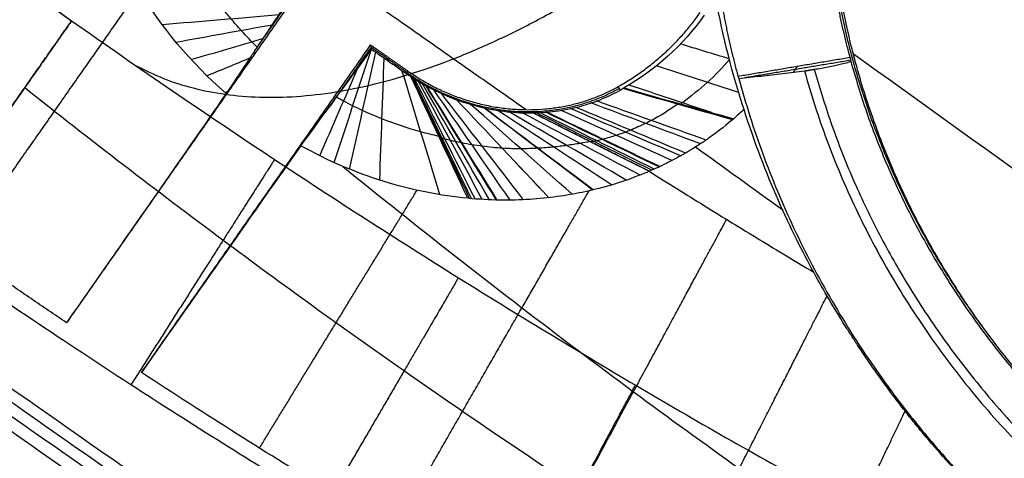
# Model space of a CAD drawing. Header units: millimetres. Extents: x -1267 to 1231, y -1283 to 1250.
# Tile 554 of 656: x -396.11 to -387.96, y -221.33 to -217.71. Entities that reach past the tile are written whole.
import ezdxf

# ---------------------------------------------------------------- set-up
doc = ezdxf.new("R2010")
doc.units = ezdxf.units.MM
doc.layers.add('Default', color=7, linetype='Continuous', true_color=0x000000)

msp = doc.modelspace()

# ---------------------------------------------------------------- linework, layer by layer
at = {"layer": 'Default'}
for points, knots in [([(-401.1255, 407.7332, -638.8215), (-384.7054, 396.2357, -638.8215), (-368.7639, 384.2229, -638.1426), (-337.8463, 359.1556, -635.4387), (-322.8701, 346.1011, -633.4135), (-308.1619, 332.2967, -630.6912), (-307.9397, 332.0879, -630.6499), (-307.4917, 331.6664, -630.5662), (-306.8201, 331.0339, -630.4403), (-305.2562, 329.556, -630.1433), (-302.1408, 326.5916, -629.5367), (-299.4921, 324.036, -628.995), (-294.2234, 318.9054, -627.8827), (-290.7494, 315.4588, -627.1029), (-280.4435, 305.0394, -624.6493), (-273.7276, 297.987, -622.8617), (-254.0515, 276.5013, -617.0554), (-241.5623, 261.7398, -612.5922), (-229.6333, 246.387, -607.5421), (-229.5441, 246.2721, -607.5043), (-229.3625, 246.0382, -607.4273), (-229.0904, 245.6872, -607.3116), (-228.4562, 244.8676, -607.0411), (-227.1914, 243.2266, -606.4973), (-224.6761, 239.9364, -605.3993), (-222.5447, 237.1022, -604.4403), (-218.3148, 231.415, -602.4987), (-215.5388, 227.5983, -601.1729), (-207.3436, 216.0708, -597.104), (-202.0573, 208.2826, -594.2691), (-196.912, 200.3244, -591.2969), (-196.8684, 200.2569, -591.2717), (-196.7849, 200.1278, -591.2234), (-196.6598, 199.9341, -591.151), (-196.3682, 199.4819, -590.982), (-195.7863, 198.5775, -590.6434), (-194.6273, 196.7675, -589.9641), (-192.3292, 193.1433, -588.5975), (-190.3934, 190.0297, -587.4125), (-186.5676, 183.7923, -585.0246), (-184.0778, 179.6209, -583.409), (-176.7922, 167.0647, -578.4943), (-172.1802, 158.6383, -575.1273), (-167.783, 150.0843, -571.653), (-167.7463, 150.0128, -571.624), (-167.6755, 149.8751, -571.568), (-167.5694, 149.6684, -571.4841), (-167.3221, 149.1858, -571.2879), (-166.8285, 148.2197, -570.895), (-165.8453, 146.2834, -570.1062), (-163.8946, 142.3944, -568.5177), (-162.2499, 139.0328, -567.1375), (-158.9973, 132.2717, -564.3531), (-156.348, 126.5742, -561.9926), (-153.5194, 120.2179, -559.3448), (-152.755, 118.477, -558.6185), (-152.2469, 117.3148, -558.1334), (-151.9976, 116.7418, -557.8942), (-150.7523, 113.8671, -556.6932), (-149.7753, 111.5702, -555.7319), (-146.9027, 104.6881, -552.8467), (-144.1465, 97.8232, -549.9589), (-141.1353, 89.8431, -546.5885), (-139.8887, 86.4291, -545.1441), (-139.3754, 85.0075, -544.5423), (-139.2715, 84.7188, -544.4201), (-139.0753, 84.1725, -544.1887), (-138.7818, 83.3527, -543.8416), (-138.4903, 82.5319, -543.4939), (-136.7493, 77.6027, -541.4053), (-135.2596, 73.1912, -539.533), (-130.9658, 59.8647, -533.8746), (-128.3369, 50.8572, -530.047), (-125.9082, 41.5785, -526.1221), (-125.8724, 41.4415, -526.0641), (-125.7994, 41.1618, -525.9458), (-125.6902, 40.7422, -525.7684), (-125.4367, 39.7635, -525.3546), (-124.9352, 37.8067, -524.5275), (-123.9543, 33.8958, -522.8761), (-123.1514, 30.5483, -521.4652), (-121.5962, 23.8594, -518.6503), (-119.6574, 14.9574, -514.9149), (-117.7798, 4.9793, -510.7588), (-116.7484, -1.1044, -508.2389), (-116.4766, -2.7624, -507.5534), (-116.3423, -3.5913, -507.2109), (-116.2982, -3.8653, -507.0976), (-116.2085, -4.4253, -506.8664), (-115.807, -6.9462, -505.8257), (-115.4256, -9.4754, -504.7845), (-114.4561, -16.2404, -502.0077), (-113.8731, -20.7774, -500.1563), (-113.0943, -27.624, -497.3829), (-112.8506, -29.913, -496.4591), (-112.509, -33.357, -495.0748), (-112.3988, -34.5111, -494.6119), (-112.1884, -36.7992, -493.696), (-112.0874, -37.942, -493.2395), (-111.2163, -48.2156, -489.1449), (-110.7112, -57.265, -485.6019), (-110.4718, -66.2997, -482.1373), (-110.4701, -66.3644, -482.1125), (-110.4666, -66.4992, -482.0608), (-110.4614, -66.7014, -481.9834), (-110.4495, -67.1731, -481.8026), (-110.4271, -68.1165, -481.4416), (-110.3874, -70.0033, -480.7208), (-110.3286, -73.7769, -479.2847), (-110.3134, -77.0113, -478.0637), (-110.3302, -83.4802, -475.6354), (-110.4041, -87.7927, -474.0349), (-110.814, -100.7298, -469.2944), (-111.338, -109.354, -466.2153), (-112.1184, -118.0445, -463.2103), (-112.1239, -118.1062, -463.1889), (-112.1356, -118.2353, -463.1443), (-112.1531, -118.429, -463.0774), (-112.1942, -118.8808, -462.9214), (-112.2777, -119.7842, -462.6099), (-112.4493, -121.5901, -461.9892), (-112.8109, -125.1982, -460.7564), (-113.1525, -128.2844, -459.7148), (-113.8779, -134.4483, -457.6524), (-114.4176, -138.5461, -456.3051), (-116.2049, -150.8043, -452.35), (-117.6206, -158.9296, -449.8298), (-119.2837, -167.1312, -447.3961), (-119.3087, -167.254, -447.3596), (-119.3594, -167.5029, -447.2859), (-119.4356, -167.8763, -447.1753), (-119.6145, -168.7473, -446.9179), (-119.9767, -170.4886, -446.4056), (-120.7188, -173.968, -445.3906), (-121.3851, -176.9449, -444.5375), (-122.7578, -182.8913, -442.854), (-123.7265, -186.8457, -441.762), (-126.7922, -198.6779, -438.5801), (-129.0488, -206.5247, -436.584), (-136.4493, -229.9298, -430.9946), (-142.224, -245.3531, -427.7999), (-149.2259, -261.51, -425.0382), (-149.6432, -262.4646, -424.8772), (-150.4811, -264.3651, -424.5612), (-151.7467, -267.2113, -424.0944), (-154.7608, -273.8205, -423.0571), (-157.4485, -279.4298, -422.2571), (-162.9612, -290.5722, -420.777), (-166.8195, -297.8989, -419.9501), (-178.9323, -319.5571, -417.9583), (-187.7248, -333.5672, -417.2821), (-197.2019, -347.1018, -417.2821)], [-580.887092, -580.887092, -580.887092, -580.887092, -544.581648, -544.581648, -508.276205, -508.276205, -507.708933, -507.708933, -507.14166, -506.007115, -503.738025, -499.199844, -499.199844, -490.123484, -490.123484, -471.970762, -471.970762, -435.665319, -435.665319, -435.381682, -435.381682, -435.098046, -434.530774, -433.396229, -431.127138, -426.588958, -426.588958, -417.512597, -417.512597, -399.359876, -399.359876, -399.218057, -399.218057, -399.076239, -398.792603, -398.22533, -397.090785, -394.821695, -390.283515, -390.283515, -381.207154, -381.207154, -363.054432, -363.054432, -362.912614, -362.912614, -362.770796, -362.48716, -361.919887, -360.785342, -358.516252, -353.978071, -353.978071, -344.901711, -342.63262, -341.498075, -341.498075, -340.36353, -340.36353, -335.82535, -335.82535, -326.748989, -322.210809, -319.941718, -319.941718, -319.374446, -319.374446, -318.807173, -317.672628, -317.672628, -308.596267, -308.596267, -290.443546, -290.443546, -290.15991, -290.15991, -289.876273, -289.309001, -288.174456, -285.905365, -281.367185, -281.367185, -272.290824, -263.214463, -260.945373, -259.810828, -259.810828, -259.243556, -259.243556, -258.676283, -254.138103, -254.138103, -245.061742, -245.061742, -240.523561, -240.523561, -238.254471, -238.254471, -235.985381, -235.985381, -217.832659, -217.832659, -217.690841, -217.690841, -217.549023, -217.265387, -216.698114, -215.563569, -213.294479, -208.756299, -208.756299, -199.679938, -199.679938, -181.527216, -181.527216, -181.385398, -181.385398, -181.24358, -180.959944, -180.392671, -179.258126, -176.989036, -172.450855, -172.450855, -163.374495, -163.374495, -145.221773, -145.221773, -144.938137, -144.938137, -144.6545, -144.087228, -142.952683, -140.683593, -136.145412, -136.145412, -127.069051, -127.069051, -108.91633, -108.91633, -72.610886, -72.610886, -70.341796, -70.341796, -68.072706, -63.534526, -54.458165, -54.458165, -36.305443, -36.305443, 0, 0, 0, 0]), ([(-401.8896, 406.6419, -638.2676), (-368.1158, 382.9933, -638.2676), (-336.5022, 357.2552, -635.3739), (-307.1297, 329.4705, -629.7915), (-307.0698, 329.4138, -629.78), (-306.9526, 329.3028, -629.7577), (-306.7768, 329.1364, -629.7242), (-306.3669, 328.748, -629.6458), (-305.5481, 327.9706, -629.4881), (-303.9146, 326.4142, -629.1692), (-300.6634, 323.2938, -628.5179), (-294.2248, 317.0235, -627.1613), (-288.8156, 311.5986, -625.9071), (-278.1441, 300.682, -623.2804), (-271.2254, 293.3153, -621.3718), (-251.0601, 270.9504, -615.2014), (-238.4045, 255.688, -610.4956), (-226.4985, 240.0175, -605.2506), (-226.4492, 239.9526, -605.2288), (-226.3536, 239.8267, -605.1867), (-226.2103, 239.6379, -605.1234), (-225.8761, 239.1971, -604.9756), (-225.2091, 238.3153, -604.6794), (-223.8799, 236.5504, -604.0843), (-221.241, 233.0153, -602.8838), (-219.0125, 229.9762, -601.8374), (-214.6002, 223.886, -599.7217), (-211.7181, 219.8098, -598.2811), (-203.2504, 207.5335, -593.8734), (-197.8432, 199.2853, -590.8208), (-182.3353, 174.3487, -581.3595), (-172.945, 157.466, -574.6429), (-164.447, 140.198, -567.5822), (-164.3792, 140.0601, -567.5258), (-164.2457, 139.7883, -567.4146), (-164.0457, 139.3806, -567.2478), (-163.5802, 138.4289, -566.8582), (-162.6545, 136.5247, -566.0777), (-160.8242, 132.7125, -564.5114), (-159.2914, 129.4384, -563.1603), (-156.2741, 122.8817, -560.4474), (-154.3267, 118.4993, -558.6246), (-148.6782, 105.3182, -553.1205), (-145.1705, 96.4859, -549.4036), (-135.4238, 69.8565, -538.1605), (-129.9621, 51.9273, -530.5435), (-125.5, 33.6787, -522.8628), (-125.4666, 33.542, -522.8053), (-125.3988, 33.2638, -522.6882), (-125.2973, 32.8464, -522.5126), (-125.0619, 31.8729, -522.103), (-124.5966, 29.9261, -521.2843), (-123.6875, 26.0343, -519.6492), (-122.9456, 22.7014, -518.2518), (-121.5111, 16.0395, -515.4633), (-120.6207, 11.6033, -513.6126), (-118.1462, -1.6908, -508.0908), (-116.759, -10.5341, -504.4503), (-113.3742, -37.0128, -493.6911), (-112.154, -54.5968, -486.736), (-111.9365, -72.2718, -480.0361), (-111.9349, -72.4025, -479.9866), (-111.9319, -72.6702, -479.8852), (-111.9275, -73.0716, -479.7332), (-111.9184, -74.008, -479.3789), (-111.9052, -75.8794, -478.6724), (-111.8986, -79.6167, -477.2673), (-111.9268, -82.811, -476.0766), (-112.0278, -89.1875, -473.7138), (-112.1548, -93.4223, -472.1636), (-112.7131, -106.0799, -467.5913), (-113.3214, -114.4557, -464.6479), (-115.8395, -139.406, -456.1578), (-118.4419, -155.8038, -450.9523), (-121.9552, -172.1203, -446.2193), (-121.9815, -172.2419, -446.1841), (-122.0351, -172.49, -446.1122), (-122.1157, -172.862, -446.0045), (-122.3048, -173.7297, -445.7539), (-122.6873, -175.4636, -445.2553), (-123.469, -178.9256, -444.2687), (-124.1678, -181.8831, -443.441), (-125.6037, -187.7846, -441.8101), (-126.6118, -191.7014, -440.7554), (-129.7872, -203.3999, -437.6904), (-132.1056, -211.13, -435.7797), (-139.6527, -234.1218, -430.4576), (-145.4729, -249.1856, -427.4572), (-152.107, -264.1194, -425.0102), (-152.1566, -264.2311, -424.9919), (-152.2579, -264.4585, -424.9548), (-152.4098, -264.7994, -424.8992), (-152.7651, -265.5945, -424.7702), (-153.4791, -267.1823, -424.5153), (-154.9203, -270.349, -424.0174), (-156.1783, -273.048, -423.6113), (-158.7244, -278.4256, -422.8267), (-160.4619, -281.9836, -422.3404), (-165.7941, -292.5768, -420.9925), (-169.5083, -299.5313, -420.242), (-181.1238, -320.0755, -418.4391), (-189.4973, -333.3465, -417.8359), (-198.4949, -346.1964, -417.8359)], [-579.397459, -579.397459, -579.397459, -579.397459, -506.972776, -506.972776, -506.831322, -506.831322, -506.689867, -506.406958, -505.841141, -504.709505, -502.446234, -497.919691, -488.866606, -488.866606, -470.760435, -470.760435, -434.548094, -434.548094, -434.406639, -434.406639, -434.265185, -433.982276, -433.416458, -432.284823, -430.021551, -425.495009, -425.495009, -416.441923, -416.441923, -398.335753, -398.335753, -362.123412, -362.123412, -361.840503, -361.840503, -361.557594, -360.991776, -359.86014, -357.596869, -353.070326, -353.070326, -344.017241, -344.017241, -325.91107, -325.91107, -289.698729, -289.698729, -289.41582, -289.41582, -289.132911, -288.567094, -287.435458, -285.172187, -280.645644, -280.645644, -271.592559, -271.592559, -253.486388, -253.486388, -217.274047, -217.274047, -216.991138, -216.991138, -216.708229, -216.142411, -215.010776, -212.747504, -208.220962, -208.220962, -199.167876, -199.167876, -181.061706, -181.061706, -144.849365, -144.849365, -144.566456, -144.566456, -144.283547, -143.717729, -142.586093, -140.322822, -135.796279, -135.796279, -126.743194, -126.743194, -108.637023, -108.637023, -72.424682, -72.424682, -72.141773, -72.141773, -71.858864, -71.293047, -70.161411, -67.89814, -63.371597, -63.371597, -54.318512, -54.318512, -36.212341, -36.212341, 0, 0, 0, 0]), ([(-197.2019, -347.1018, -417.2821), (-220.3956, -330.8613, -439.9752), (-291.2553, -281.2449, -502.4643), (-454.2709, -167.1001, -605.6749), (-598.9098, -65.8229, -638.8215), (-688.6931, -2.9559, -638.8215)], [2.41548, 2.41548, 2.41548, 2.41548, 70.396144, 198.636056, 404.995527, 404.995527, 404.995527, 404.995527]), ([(-198.4949, -346.1964, -417.8359), (-221.3791, -330.1727, -440.1585), (-291.8903, -280.8002, -502.2417), (-454.4212, -166.9949, -605.1442), (-598.9662, -65.7834, -638.2676), (-688.6931, -2.9559, -638.2676)], [2.408267, 2.408267, 2.408267, 2.408267, 69.367076, 197.537893, 403.786179, 403.786179, 403.786179, 403.786179]), ([(-387.5835, -220.9228, -406.7348), (-387.7687, -220.7249, -406.4549), (-387.9827, -220.4744, -406.0836), (-388.2069, -220.1553, -405.6138), (-388.2082, -220.1534, -405.611), (-388.213, -220.1465, -405.6008), (-388.2204, -220.136, -405.5854), (-388.2378, -220.1109, -405.5484), (-388.2744, -220.0575, -405.47), (-388.3084, -220.0067, -405.3955), (-388.3796, -219.8978, -405.2365), (-388.4314, -219.8158, -405.1174), (-388.4879, -219.721, -404.981), (-388.4909, -219.716, -404.9738), (-388.4955, -219.7081, -404.9626), (-388.5024, -219.6965, -404.9458), (-388.5181, -219.6697, -404.9074), (-388.5481, -219.618, -404.8336), (-388.5713, -219.577, -404.7753), (-388.6145, -219.4994, -404.6654), (-388.6391, -219.4536, -404.601), (-388.7018, -219.3347, -404.4344), (-388.7287, -219.2802, -404.3589), (-388.7433, -219.2507, -404.3183), (-388.7445, -219.2482, -404.3148), (-388.746, -219.2451, -404.3107), (-388.7482, -219.2406, -404.3045), (-388.7534, -219.2301, -404.29), (-388.7636, -219.2092, -404.2612), (-388.7837, -219.1674, -404.2041), (-388.8227, -219.0848, -404.0916), (-388.8539, -219.0153, -403.9982), (-388.9137, -218.8785, -403.8156), (-388.9499, -218.7899, -403.6993), (-389.0491, -218.533, -403.3668), (-389.1026, -218.3734, -403.1671), (-389.1479, -218.2221, -402.9836), (-389.15, -218.215, -402.975), (-389.1535, -218.2034, -402.9609), (-389.1586, -218.1859, -402.9398), (-389.1705, -218.1451, -402.8907), (-389.1933, -218.0639, -402.7937), (-389.2358, -217.9023, -402.6039), (-389.2669, -217.7655, -402.4485), (-389.3223, -217.4948, -402.1473), (-389.3503, -217.3179, -401.9594), (-389.3703, -217.1453, -401.7843)], [-4.050874, -4.050874, -4.050874, -4.050874, -3.038156, -3.038156, -3.022332, -3.022332, -3.006508, -2.974861, -2.911566, -2.784976, -2.784976, -2.531796, -2.531796, -2.523885, -2.523885, -2.515973, -2.500149, -2.468501, -2.405207, -2.405207, -2.278617, -2.278617, -2.025437, -2.025437, -2.021481, -2.021481, -2.017525, -2.009613, -1.99379, -1.962142, -1.898847, -1.772257, -1.772257, -1.519078, -1.519078, -1.012719, -1.012719, -0.996895, -0.996895, -0.981071, -0.949424, -0.886129, -0.759539, -0.506359, -0.506359, 0, 0, 0, 0]), ([(-394.1431, -217.9337, -406.4781), (-394.1578, -217.9195, -406.4735), (-394.2039, -217.874, -406.4582), (-394.2779, -217.796, -406.4293), (-394.3476, -217.716, -406.3958), (-394.3999, -217.6522, -406.3666), (-394.4375, -217.6048, -406.3437), (-394.4738, -217.5569, -406.3192), (-394.4961, -217.5266, -406.3029), (-394.5076, -217.5106, -406.2941)], [0.4425398, 0.4425398, 0.4425398, 0.4425398, 0.5, 0.625, 0.75, 0.8100986, 0.875, 0.9375, 1, 1, 1, 1]), ([(-393.8935, -217.5583, -404.4085), (-393.9208, -217.5997, -404.6781), (-393.9606, -217.6597, -405.025), (-394.0139, -217.7397, -405.4556), (-394.014, -217.74, -405.4569), (-394.015, -217.7415, -405.4649), (-394.0165, -217.7437, -405.477), (-394.0201, -217.749, -405.5056), (-394.0274, -217.76, -405.5645), (-394.043, -217.7834, -405.6894), (-394.078, -217.836, -405.9677), (-394.1145, -217.8908, -406.2547), (-394.1422, -217.9323, -406.471), (-394.1419, -217.9318, -406.4685), (-394.142, -217.932, -406.4693), (-394.1422, -217.9322, -406.4705), (-394.1426, -217.9328, -406.4735), (-394.1434, -217.9341, -406.4802), (-394.1455, -217.9372, -406.4966), (-394.1512, -217.9458, -406.5411), (-394.1687, -217.972, -406.6769), (-394.2277, -218.0604, -407.1359), (-394.3196, -218.1983, -407.8503), (-394.3993, -218.3177, -408.4694)], [-2.569087, -2.569087, -2.569087, -2.569087, -1.926815, -1.926815, -1.91678, -1.91678, -1.906744, -1.886673, -1.846531, -1.766247, -1.605679, -1.284543, -1.284543, -1.279526, -1.279526, -1.274508, -1.264472, -1.244401, -1.20426, -1.123976, -0.963408, -0.642272, 0, 0, 0, 0]), ([(-395.6781, -217.7163, -405.2038), (-395.1242, -218.1066, -405.2669), (-394.0667, -218.829, -405.3858), (-392.5099, -219.8299, -405.5565), (-391.0142, -220.737, -405.7169), (-389.5181, -221.5906, -405.8738), (-388.0247, -222.3872, -406.0267), (-386.5823, -223.1022, -406.1709), (-385.2381, -223.7188, -406.3022), (-384.0079, -224.2385, -406.4196), (-382.8961, -224.6689, -406.5233), (-381.9001, -225.0204, -406.6142), (-381.0081, -225.3055, -406.6938), (-380.1964, -225.5384, -406.7648), (-379.435, -225.7319, -406.83), (-378.8866, -225.8522, -406.8759), (-378.589, -225.9106, -406.9004), (-378.5354, -225.9209, -406.9048)], [0, 0, 0, 0, 1.242741, 2.348493, 3.395351, 4.454451, 5.514702, 6.512121, 7.425935, 8.252143, 8.992431, 9.648879, 10.229917, 10.754221, 11.245477, 11.723365, 11.828336, 11.828336, 11.828336, 11.828336]), ([(-390.2373, -218.0371, -402.589), (-390.2948, -218.1043, -402.7107), (-390.418, -218.233, -402.9646), (-390.5565, -218.3405, -403.2417), (-390.6264, -218.3949, -403.3816), (-390.6307, -218.3982, -403.3901), (-390.6349, -218.4014, -403.3985), (-390.6391, -218.4047, -403.407)], [0.8768649, 0.8768649, 0.8768649, 0.8768649, 0.9389771, 1.0023817, 1.0023817, 1.0023817, 1.006217, 1.006217, 1.006217, 1.006217]), ([(-389.5356, -218.1178, -410.3359), (-389.4943, -218.1108, -410.3359), (-389.4554, -218.1039, -410.3277), (-389.3829, -218.0899, -410.2948), (-389.3481, -218.0828, -410.2704), (-389.2666, -218.0646, -410.1819), (-389.2331, -218.0546, -410.0976), (-389.2338, -218.0504, -410.0115)], [-0.3181216, -0.3181216, -0.3181216, -0.3181216, -0.2385912, -0.2385912, -0.1590608, -0.1590608, 0, 0, 0, 0]), ([(-392.8713, -218.1785, -404.3843), (-392.8636, -218.1835, -404.389), (-392.849, -218.1931, -404.3956), (-392.8162, -218.2134, -404.4084), (-392.8085, -218.2181, -404.411), (-392.7898, -218.2292, -404.4169), (-392.7805, -218.2346, -404.4195), (-392.7664, -218.2427, -404.4229), (-392.7564, -218.2483, -404.4252), (-392.7415, -218.2566, -404.4279), (-392.7191, -218.2688, -404.4315), (-392.666, -218.2963, -404.4356), (-392.619, -218.3182, -404.432), (-392.5831, -218.3337, -404.4258), (-392.5748, -218.3372, -404.4242), (-392.5625, -218.3424, -404.4216), (-392.5439, -218.35, -404.4174), (-392.5003, -218.3672, -404.4054), (-392.4624, -218.3807, -404.3911), (-392.3857, -218.406, -404.3574), (-392.3338, -218.4206, -404.3279), (-392.2745, -218.4344, -404.2868), (-392.2644, -218.4367, -404.2796), (-392.2476, -218.4403, -404.2673), (-392.2223, -218.4456, -404.2482), (-392.1628, -218.4568, -404.1997), (-392.1109, -218.4641, -404.1511), (-392.006, -218.4757, -404.0446), (-391.9347, -218.4792, -403.9611), (-391.8627, -218.478, -403.8653)], [-0.7955065, -0.7955065, -0.7955065, -0.7955065, -0.6960682, -0.6960682, -0.646349, -0.646349, -0.5966299, -0.5966299, -0.5717703, -0.5717703, -0.5469107, -0.4971916, -0.3977533, -0.3977533, -0.3853235, -0.3853235, -0.3728937, -0.3480341, -0.2983149, -0.2983149, -0.1988766, -0.1988766, -0.1864468, -0.1864468, -0.1740171, -0.1491575, -0.0994383, -0.0994383, 0, 0, 0, 0]), ([(-378.9341, -227.4381, -407.5641), (-379.1403, -227.3906, -407.5641), (-379.6186, -227.2726, -407.5634), (-380.3796, -227.0589, -407.5596), (-381.2459, -226.7841, -407.5518), (-382.1889, -226.4507, -407.5392), (-383.2323, -226.0432, -407.5205), (-384.3866, -225.5479, -407.4939), (-385.6528, -224.9544, -407.4577), (-387.025, -224.2551, -407.4103), (-388.4857, -223.4492, -407.3506), (-389.9864, -222.5566, -407.279), (-391.479, -221.6053, -407.1975), (-392.9612, -220.599, -407.1063), (-394.4937, -219.4935, -407.001), (-395.5274, -218.6994, -406.9216), (-396.0667, -218.2713, -406.8777)], [0.819002, 0.819002, 0.819002, 0.819002, 1.223022, 1.760617, 2.334376, 2.970221, 3.68859, 4.498707, 5.402848, 6.40286, 7.494362, 8.654622, 9.813624, 10.959228, 12.169282, 13.529246, 13.529246, 13.529246, 13.529246]), ([(-394.3993, -218.3177, -408.4694), (-394.586, -218.587, -408.7565), (-394.7928, -218.8842, -408.9763), (-395.2464, -219.5348, -409.2811), (-395.4802, -219.8695, -409.3576), (-395.7202, -220.2123, -409.3576)], [-1.690198, -1.690198, -1.690198, -1.690198, -0.845099, -0.845099, 0, 0, 0, 0]), ([(-392.6405, -218.6722, -406.2165), (-392.69, -218.661, -406.2304), (-392.8452, -218.6224, -406.2684), (-393.0582, -218.5522, -406.3004), (-393.2455, -218.4719, -406.3124), (-393.351, -218.4211, -406.3148), (-393.4231, -218.3838, -406.3146), (-393.4679, -218.3592, -406.3134), (-393.4873, -218.3482, -406.3126)], [0.000002, 0.000002, 0.000002, 0.000002, 0.1368281, 0.424552, 0.568414, 0.642554, 0.712276, 0.7662834, 0.7662834, 0.7662834, 0.7662834]), ([(-391.8627, -218.478, -403.8653), (-391.7067, -218.4755, -403.6576), (-391.5814, -218.452, -403.4846), (-391.4803, -218.4257, -403.3375), (-391.4711, -218.4232, -403.324), (-391.4559, -218.4191, -403.3018), (-391.4332, -218.4126, -403.2685), (-391.3807, -218.3963, -403.1909), (-391.3366, -218.3803, -403.1245), (-391.2496, -218.3458, -402.9915), (-391.1933, -218.3192, -402.9029), (-391.1392, -218.2893, -402.8144)], [-0.8104329, -0.8104329, -0.8104329, -0.8104329, -0.4052165, -0.4052165, -0.3798904, -0.3798904, -0.3545644, -0.3039123, -0.2026082, -0.2026082, 0, 0, 0, 0]), ([(-390.655, -218.399, -403.3861), (-390.6584, -218.4015, -403.393), (-390.7357, -218.4567, -403.5496), (-390.829, -218.5131, -403.7381), (-390.9581, -218.5792, -404.0057), (-391.0293, -218.611, -404.1564), (-391.1091, -218.6423, -404.3302), (-391.1866, -218.6695, -404.5029), (-391.2497, -218.6877, -404.6505), (-391.3027, -218.7009, -404.7788), (-391.3287, -218.7069, -404.8427), (-391.3604, -218.7134, -404.9227), (-391.3766, -218.7164, -404.964), (-391.3849, -218.7179, -404.9858), (-391.3849, -218.7179, -404.9858)], [0.0003404, 0.0003404, 0.0003404, 0.0003404, 0.0128421, 0.28207, 0.3418948, 0.5064211, 0.5641399, 0.6709474, 0.8354737, 0.8462099, 0.9177368, 0.9588684, 1, 1, 1, 1, 1]), ([(-389.5398, -219.7951, -406.3759), (-389.632, -219.627, -405.9676), (-389.7319, -219.43, -405.5454), (-389.9333, -218.9722, -404.6691), (-390.03, -218.7217, -404.2345), (-390.1165, -218.4494, -403.8036)], [0, 0, 0, 0, 0.91573, 0.91573, 1.83146, 1.83146, 1.83146, 1.83146]), ([(-390.2016, -218.5261, -404.0075), (-390.2533, -218.5706, -404.1325), (-390.3223, -218.6265, -404.3002), (-390.4103, -218.6885, -404.5287), (-390.4169, -218.6931, -404.546), (-390.4283, -218.701, -404.5759), (-390.445, -218.7125, -404.6199), (-390.4606, -218.7229, -404.6614), (-390.4902, -218.7425, -404.7411), (-390.5078, -218.7538, -404.7896), (-390.5551, -218.7835, -404.9209), (-390.5788, -218.7974, -404.9897), (-390.5966, -218.8078, -405.0419), (-390.5999, -218.8097, -405.0514), (-390.6041, -218.8122, -405.064), (-390.6105, -218.8159, -405.0829), (-390.6251, -218.8243, -405.1267), (-390.6536, -218.8404, -405.2135), (-390.6767, -218.853, -405.2864), (-390.7213, -218.8768, -405.4304), (-390.7487, -218.8907, -405.5237), (-390.8244, -218.9278, -405.7951), (-390.8663, -218.9463, -405.9646), (-390.9007, -218.961, -406.1216)], [-1.41355, -1.41355, -1.41355, -1.41355, -1.060163, -1.060163, -1.038076, -1.038076, -1.015989, -0.971816, -0.971816, -0.883469, -0.883469, -0.706775, -0.706775, -0.695732, -0.695732, -0.684688, -0.662602, -0.618428, -0.530081, -0.530081, -0.353388, -0.353388, 0, 0, 0, 0]), ([(-393.7824, -218.7497, -408.4866), (-393.9705, -219.0158, -408.768), (-394.178, -219.3102, -408.9838), (-394.6302, -219.9532, -409.2829), (-394.8622, -220.2839, -409.3576), (-395.1002, -220.6238, -409.3576)], [0, 0, 0, 0, 0.836814, 0.836814, 1.673628, 1.673628, 1.673628, 1.673628]), ([(-392.4012, -219.1842, -408.117), (-392.6235, -219.1629, -408.2288), (-392.8551, -219.1185, -408.3128), (-393.3289, -218.9723, -408.4354), (-393.5569, -218.8753, -408.4711), (-393.7824, -218.7497, -408.4866)], [-0.9413282, -0.9413282, -0.9413282, -0.9413282, -0.4706641, -0.4706641, 0, 0, 0, 0]), ([(-391.3887, -218.716, -404.9769), (-391.4147, -218.7206, -405.0447), (-391.4749, -218.7312, -405.1871), (-391.5763, -218.747, -405.3828), (-391.693, -218.7613, -405.568), (-391.7774, -218.7682, -405.6788), (-391.8676, -218.7732, -405.7853), (-391.9622, -218.7761, -405.886), (-392.0628, -218.7736, -405.9724), (-392.1692, -218.7672, -406.0526), (-392.2523, -218.7593, -406.1072), (-392.3654, -218.7424, -406.1649), (-392.424, -218.7317, -406.1895), (-392.4683, -218.7228, -406.2061), (-392.5, -218.716, -406.217), (-392.545, -218.7056, -406.2304), (-392.5827, -218.6961, -406.24), (-392.6096, -218.6888, -406.2456), (-392.6245, -218.6848, -406.2488), (-392.6329, -218.6821, -406.2498), (-392.6362, -218.6814, -406.2507), (-392.6362, -218.6814, -406.2507)], [0, 0, 0, 0, 0.102088, 0.221021, 0.326566, 0.438805, 0.442043, 0.551044, 0.663064, 0.663283, 0.775522, 0.831642, 0.884086, 0.887761, 0.915821, 0.943881, 0.97194, 0.98597, 0.992985, 1, 1.000002, 1.000002, 1.000002, 1.000002]), ([(-393.4352, -218.9199, -408.4465), (-393.2718, -219.0526, -408.4673), (-392.7822, -219.4462, -408.5283), (-391.9835, -220.0699, -408.622), (-391.0534, -220.7696, -408.7228), (-390.1678, -221.4122, -408.8117), (-389.3015, -222.019, -408.8923), (-388.4333, -222.6055, -408.9668), (-387.5532, -223.1777, -409.036), (-386.6589, -223.7337, -409.099), (-385.7512, -224.2719, -409.1558), (-384.8295, -224.791, -409.2062), (-383.8923, -225.29, -409.2502), (-382.9347, -225.7684, -409.2875), (-381.9462, -226.2274, -409.318), (-380.9102, -226.6685, -409.3413), (-379.879, -227.0593, -409.3547), (-379.1826, -227.2878, -409.3576), (-378.8579, -227.3857, -409.3576)], [1.751126, 1.751126, 1.751126, 1.751126, 2.201919, 3.094929, 3.913266, 4.677665, 5.41601, 6.150642, 6.887726, 7.624044, 8.358985, 9.09364, 9.827503, 10.562267, 11.305058, 12.067564, 12.86151, 13.539329, 13.539329, 13.539329, 13.539329]), ([(-390.9007, -218.961, -406.1216), (-391.0051, -219.0058, -406.5987), (-391.1995, -219.0822, -407.0181), (-391.5846, -219.1615, -407.5138), (-391.7309, -219.183, -407.6618), (-392.0479, -219.203, -407.917), (-392.2194, -219.2017, -408.0255), (-392.4012, -219.1842, -408.117)], [0, 0, 0, 0, 0.816295, 0.816295, 1.224442, 1.224442, 1.63259, 1.63259, 1.63259, 1.63259]), ([(-381.0549, -223.9909, -407.8513), (-381.4094, -224.055, -408.049), (-381.8189, -224.1023, -408.2132), (-382.5158, -224.1109, -408.41), (-382.7599, -224.1033, -408.467), (-383.1423, -224.0714, -408.5398), (-383.2724, -224.0574, -408.5619), (-383.4714, -224.0306, -408.5919), (-383.5383, -224.0208, -408.6013), (-383.6734, -223.9991, -408.6192), (-383.744, -223.9868, -408.6279), (-384.3405, -223.8749, -408.6961), (-384.8843, -223.7164, -408.724), (-385.6889, -223.3827, -408.7166), (-385.9454, -223.2598, -408.706), (-386.3115, -223.0618, -408.6778), (-386.4304, -222.9936, -408.6664), (-386.6619, -222.8533, -408.6394), (-386.773, -222.7822, -408.6241), (-387.3277, -222.4085, -408.535), (-387.7025, -222.0946, -408.4316), (-388.175, -221.639, -408.2284), (-388.3176, -221.4896, -408.1526), (-388.5117, -221.2724, -408.027), (-388.573, -221.2011, -407.9831), (-388.6604, -221.0964, -407.9142), (-388.6887, -221.0618, -407.8908), (-388.7439, -220.9934, -407.8429), (-388.7719, -220.9581, -407.8173), (-388.8967, -220.7984, -407.698), (-388.9856, -220.6767, -407.5954), (-389.1049, -220.5055, -407.4308), (-389.1423, -220.4503, -407.3742), (-389.195, -220.3705, -407.2866), (-389.2121, -220.3443, -407.257), (-389.2451, -220.2931, -407.1968), (-389.262, -220.2666, -407.1644), (-389.3931, -220.0584, -406.902), (-389.4782, -219.9075, -406.6489), (-389.5398, -219.7951, -406.3759)], [0, 0, 0, 0, 0.855464, 0.855464, 1.283196, 1.283196, 1.497062, 1.497062, 1.603995, 1.603995, 1.710928, 1.710928, 2.566391, 2.566391, 2.994123, 2.994123, 3.207989, 3.207989, 3.421855, 3.421855, 4.277319, 4.277319, 4.705051, 4.705051, 4.918917, 4.918917, 5.02585, 5.02585, 5.132783, 5.132783, 5.560515, 5.560515, 5.774381, 5.774381, 5.881313, 5.881313, 5.988246, 5.988246, 6.84371, 6.84371, 6.84371, 6.84371])]:
    msp.add_open_spline(points, degree=3, knots=knots, dxfattribs=at)
for points, degree in [([(-671.8497, -542.2997, -577.9155), (-423.9828, -188.3092, -577.9155), (-176.116, 165.6813, -577.9155)], 2), ([(-671.136, -540.9322, -577.3989), (-424.1465, -188.1947, -577.3989), (-177.1571, 164.5428, -577.3989)], 2), ([(-1261.5997, 141.8168, -453.3556), (-809.1524, -174.9902, -453.3556), (-356.7052, -491.7972, -453.3556)], 2), ([(-1260.125, 140.97, -453.8835), (-809.0658, -174.865, -453.8835), (-358.0066, -490.7001, -453.8835)], 2), ([(-430.6017, -524.3715, -481.8116), (-270.5261, -295.7598, -481.8116), (-110.4505, -67.1482, -481.8116)], 2), ([(-429.5536, -522.3505, -481.3465), (-270.7722, -295.5872, -481.3465), (-111.9909, -68.8238, -481.3465)], 2), ([(-424.1757, -197.7621, -405.2038), (-409.9269, -207.7392, -405.2038), (-395.6781, -217.7163, -405.2038)], 2), ([(-389.1435, -225.6812, -409.3576), (-405.1705, -214.459, -409.3576), (-421.1974, -203.2368, -409.3576)], 2), ([(-389.197, -225.7576, -411.3142), (-405.224, -214.5354, -411.3142), (-421.2509, -203.3132, -411.3142)], 2), ([(-421.3044, -203.3895, -413.2707), (-405.2774, -214.6117, -413.2707), (-389.2505, -225.8339, -413.2707)], 2), ([(-421.3633, -203.4736, -407.5641), (-405.3363, -214.6958, -407.5641), (-389.3093, -225.918, -407.5641)], 2), ([(-390.1583, -227.1305, -409.1092), (-406.1853, -215.9083, -409.1092), (-422.2123, -204.6861, -409.1092)], 2), ([(-390.2152, -227.2117, -411.19), (-406.2422, -215.9895, -411.19), (-422.2691, -204.7673, -411.19)], 2), ([(-422.326, -204.8485, -413.2707), (-406.299, -216.0707, -413.2707), (-390.2721, -227.2929, -413.2707)], 2), ([(-373.0956, -223.9397, -406.6496), (-381.5204, -218.0405, -401.6334), (-389.9452, -212.1414, -396.6172), (-398.37, -206.2423, -391.6009)], 3), ([(-424.9189, -207.5566, -418.0548), (-408.2241, -219.2464, -418.0548), (-391.5294, -230.9362, -418.0548)], 2), ([(-391.5294, -230.9362, -417.5008), (-408.2241, -219.2464, -417.5008), (-424.9189, -207.5566, -417.5008)], 2), ([(-424.9189, -207.5566, -417.7778), (-408.2241, -219.2464, -417.7778), (-391.5294, -230.9362, -417.7778)], 2), ([(-409.4905, -207.7098, -396.5606), (-404.8864, -211.0453, -399.4417), (-400.2822, -214.3808, -402.3227), (-395.6781, -217.7163, -405.2038)], 3), ([(-391.9212, -218.4513, -409.3576), (-393.3383, -217.459, -409.3576), (-394.7554, -216.4668, -409.3576)], 2), ([(-393.8142, -217.4901, -409.3576), (-394.7672, -218.8512, -409.3576), (-395.7202, -220.2123, -409.3576)], 2), ([(-394.3993, -218.3177, -408.4694), (-394.7, -218.0572, -408.4268), (-394.9383, -217.7669, -408.3362), (-395.1216, -217.4629, -408.1797)], 3), ([(-394.1654, -217.967, -406.6511), (-393.9993, -217.7298, -406.6511), (-393.8332, -217.4925, -406.6511)], 2), ([(-390.1165, -218.4494, -403.8036), (-390.2101, -218.1623, -402.8675), (-390.2907, -217.8534, -402.0631), (-390.3506, -217.5247, -401.3903)], 3), ([(-394.9304, -217.7475, -408.3093), (-394.6085, -217.7204, -407.2236), (-394.2867, -217.6932, -406.1379), (-393.9649, -217.6661, -405.0522)], 3), ([(-390.4457, -217.6716, -401.5944), (-390.6221, -217.9203, -401.9559), (-390.8505, -218.1236, -402.3456), (-391.1079, -218.2716, -402.7634)], 3), ([(-394.8156, -217.8933, -408.3628), (-394.5505, -217.8453, -407.4107), (-394.2853, -217.7972, -406.4586), (-394.0202, -217.7492, -405.5066)], 3), ([(-395.1002, -220.6238, -409.3576), (-394.1525, -219.2703, -409.3576), (-393.2048, -217.9168, -409.3576)], 2), ([(-394.6894, -218.0372, -408.4072), (-394.492, -217.9797, -407.644), (-394.2946, -217.9222, -406.8808), (-394.0971, -217.8646, -406.1176)], 3), ([(-393.2007, -217.9347, -406.7652), (-393.3747, -218.1832, -406.7652), (-393.5487, -218.4316, -406.7652)], 2), ([(-393.2048, -217.9168, -409.3576), (-393.2007, -217.9347, -406.7652), (-393.1967, -217.9526, -404.1728)], 2), ([(-393.2048, -217.9168, -409.3576), (-393.0511, -218.0244, -409.3576), (-392.8974, -218.132, -409.3576)], 2), ([(-393.2007, -217.9347, -406.7652), (-393.0526, -218.0384, -406.7652), (-392.9045, -218.1421, -406.7652)], 2), ([(-390.2388, -218.0314, -402.5738), (-390.3733, -217.9906, -402.3732), (-390.5078, -217.9497, -402.1727), (-390.6423, -217.9089, -401.9721)], 3), ([(-394.5594, -218.1705, -408.4408), (-394.4406, -218.1215, -407.9422), (-394.3218, -218.0725, -407.4436), (-394.203, -218.0235, -406.945)], 3), ([(-393.7824, -218.7497, -408.4866), (-393.5872, -218.484, -407.0487), (-393.3919, -218.2183, -405.6107), (-393.1967, -217.9526, -404.1728)], 3), ([(-393.5065, -218.8885, -408.4575), (-393.4047, -218.5786, -407.0402), (-393.3029, -218.2686, -405.623), (-393.2011, -217.9587, -404.2058)], 3), ([(-393.3791, -218.943, -408.437), (-393.3071, -218.6207, -407.0219), (-393.235, -218.2984, -405.6069), (-393.163, -217.9761, -404.1919)], 3), ([(-393.1967, -217.9526, -404.1728), (-393.1615, -217.9771, -404.1924), (-393.0934, -218.0246, -404.2322), (-392.998, -218.0911, -404.2935), (-392.9392, -218.132, -404.3354), (-392.9111, -218.1515, -404.3568)], 3), ([(-393.1298, -219.0335, -408.3837), (-393.1175, -218.6973, -407.0003), (-393.1051, -218.3611, -405.6169), (-393.0928, -218.025, -404.2335)], 3), ([(-393.0511, -218.0244, -409.3576), (-393.0581, -218.0344, -406.8042), (-393.065, -218.0443, -404.2508)], 2), ([(-390.1671, -218.1748, -409.3576), (-389.7032, -218.0964, -409.3576), (-389.2392, -218.0181, -409.3576)], 2), ([(-389.2392, -218.0181, -409.3576), (-389.2375, -218.0289, -409.5756), (-389.2357, -218.0396, -409.7935), (-389.2338, -218.0504, -410.0115)], 3), ([(-386.0311, -220.2728, -404.6403), (-387.0914, -219.5127, -403.9969), (-388.1517, -218.7525, -403.3534), (-389.212, -217.9923, -402.7099)], 3), ([(-393.6252, -218.8324, -408.4725), (-393.52, -218.5903, -407.3164), (-393.4147, -218.3482, -406.1603), (-393.3095, -218.1061, -405.0043)], 3), ([(-390.1602, -218.3107, -403.3669), (-390.3873, -218.2372, -403.0186), (-390.6144, -218.1638, -402.6703), (-390.8416, -218.0904, -402.322)], 3), ([(-389.235, -218.0436, -409.8738), (-389.6721, -218.1161, -409.8474), (-390.1092, -218.1885, -409.821)], 2), ([(-389.6733, -218.0914, -409.3576), (-389.6911, -218.1168, -409.7985), (-389.7089, -218.1422, -410.2394)], 2), ([(-392.6313, -219.1542, -408.2217), (-392.7361, -218.8119, -406.9248), (-392.841, -218.4696, -405.6279), (-392.9459, -218.1273, -404.331)], 3), ([(-392.8974, -218.132, -409.3576), (-392.9043, -218.1418, -406.8572), (-392.9111, -218.1515, -404.3568)], 2), ([(-392.9111, -218.1515, -404.3568), (-392.9067, -218.1546, -404.3601), (-392.8979, -218.1606, -404.3666), (-392.8846, -218.1696, -404.3758), (-392.8757, -218.1755, -404.3815), (-392.8713, -218.1785, -404.3843)], 3), ([(-392.4012, -219.1842, -408.117), (-392.5579, -218.849, -406.8728), (-392.7146, -218.5137, -405.6285), (-392.8713, -218.1785, -404.3843)], 3), ([(-392.4012, -219.1842, -408.117), (-392.5579, -218.849, -406.8728), (-392.7146, -218.5137, -405.6285), (-392.8713, -218.1785, -404.3843)], 3), ([(-392.3861, -219.1857, -408.1094), (-392.5452, -218.8517, -406.8691), (-392.7042, -218.5178, -405.6289), (-392.8632, -218.1838, -404.3887)], 3), ([(-392.3711, -219.187, -408.1016), (-392.5325, -218.8543, -406.8653), (-392.6939, -218.5216, -405.6289), (-392.8553, -218.189, -404.3925)], 3), ([(-390.1671, -218.1748, -409.3576), (-390.1647, -218.1813, -409.4945), (-390.1622, -218.1878, -409.6314), (-390.1597, -218.1944, -409.7682)], 3), ([(-390.1597, -218.1944, -409.7682), (-390.099, -218.1873, -409.8317), (-389.9777, -218.1733, -409.9585), (-389.7966, -218.1523, -410.1477), (-389.6765, -218.1384, -410.2732), (-389.6165, -218.1315, -410.3359)], 3), ([(-389.6165, -218.1315, -410.3359), (-389.5761, -218.1246, -410.3359), (-389.5356, -218.1178, -410.3359)], 2), ([(-392.3411, -219.1895, -408.0859), (-392.5072, -218.8593, -406.857), (-392.6733, -218.5292, -405.6282), (-392.8394, -218.199, -404.3993)], 3), ([(-392.2816, -219.1935, -408.0535), (-392.457, -218.8685, -406.8394), (-392.6324, -218.5435, -405.6253), (-392.8078, -218.2185, -404.4112)], 3), ([(-392.2228, -219.1965, -408.0197), (-392.4073, -218.8767, -406.82), (-392.5918, -218.5569, -405.6203), (-392.7762, -218.2371, -404.4205)], 3), ([(-392.1647, -219.1984, -407.9845), (-392.3581, -218.8839, -406.7988), (-392.5514, -218.5693, -405.613), (-392.7447, -218.2548, -404.4273)], 3), ([(-392.1572, -219.1986, -407.9798), (-392.3517, -218.8847, -406.7959), (-392.5461, -218.5709, -405.6119), (-392.7406, -218.2571, -404.428)], 3), ([(-391.1392, -218.2893, -402.8144), (-391.1485, -218.2752, -406.086), (-391.1578, -218.261, -409.3576)], 2), ([(-390.3844, -218.4753, -403.7571), (-390.6121, -218.3996, -403.4039), (-390.8398, -218.324, -403.0508), (-391.0675, -218.2484, -402.6976)], 3), ([(-394.408, -218.3102, -408.4681), (-394.4006, -218.306, -408.4339), (-394.3933, -218.3018, -408.3996), (-394.3859, -218.2976, -408.3654)], 3), ([(-392.0509, -219.199, -407.9099), (-392.2612, -218.8953, -406.7512), (-392.4714, -218.5916, -405.5924), (-392.6817, -218.2879, -404.4336)], 3), ([(-391.9405, -219.1958, -407.8295), (-392.1665, -218.9032, -406.6967), (-392.3925, -218.6106, -405.5638), (-392.6186, -218.318, -404.4309)], 3), ([(-391.1079, -218.2716, -402.7634), (-391.1114, -218.2736, -402.769), (-391.1183, -218.2776, -402.7803), (-391.1288, -218.2835, -402.7973), (-391.1357, -218.2873, -402.8087), (-391.1392, -218.2893, -402.8144)], 3), ([(-390.2121, -218.5351, -404.0329), (-390.5143, -218.4493, -403.6155), (-390.8164, -218.3635, -403.1981), (-391.1186, -218.2777, -402.7807)], 3), ([(-391.1079, -218.2716, -402.7634), (-390.8025, -218.3596, -403.1827), (-390.5006, -218.4433, -403.5978), (-390.2016, -218.5261, -404.0075)], 3), ([(-391.7308, -219.179, -407.6509), (-391.9854, -218.9089, -406.5681), (-392.2401, -218.6389, -405.4853), (-392.4948, -218.3689, -404.4025)], 3), ([(-391.7304, -219.1789, -407.6506), (-391.9851, -218.9089, -406.5679), (-392.2398, -218.639, -405.4852), (-392.4946, -218.369, -404.4025)], 3), ([(-391.5378, -219.1508, -407.4484), (-391.8178, -218.903, -406.4159), (-392.0977, -218.6553, -405.3834), (-392.3777, -218.4075, -404.3509)], 3), ([(-390.6002, -218.81, -405.0524), (-390.9027, -218.6842, -404.494), (-391.2052, -218.5585, -403.9356), (-391.5077, -218.4327, -403.3772)], 3), ([(-390.4774, -218.734, -404.7067), (-390.779, -218.6214, -404.2022), (-391.0807, -218.5088, -403.6976), (-391.3824, -218.3962, -403.1931)], 3), ([(-390.4306, -218.7024, -404.5819), (-390.7323, -218.5948, -404.0955), (-391.034, -218.4872, -403.6092), (-391.3356, -218.3795, -403.1228)], 3), ([(-391.3689, -219.1156, -407.2293), (-391.6688, -218.889, -406.247), (-391.9687, -218.6624, -405.2648), (-392.2686, -218.4357, -404.2826)], 3), ([(-391.3642, -219.1145, -407.2224), (-391.6646, -218.8885, -406.2417), (-391.965, -218.6625, -405.261), (-392.2654, -218.4364, -404.2803)], 3), ([(-391.2125, -219.0736, -406.9734), (-391.5276, -218.868, -406.0468), (-391.8427, -218.6625, -405.1202), (-392.1578, -218.4569, -404.1937)], 3), ([(-391.09, -219.0341, -406.719), (-391.4133, -218.8459, -405.8457), (-391.7365, -218.6577, -404.9724), (-392.0598, -218.4696, -404.099)], 3), ([(-390.9762, -218.992, -406.4082), (-391.3016, -218.8204, -405.5984), (-391.6271, -218.6487, -404.7886), (-391.9525, -218.477, -403.9789)], 3), ([(-390.9007, -218.961, -406.1216), (-391.3817, -218.7195, -404.9935), (-391.8627, -218.478, -403.8653)], 2), ([(-390.9007, -218.961, -406.1216), (-391.2214, -218.8, -405.3695), (-391.542, -218.639, -404.6174), (-391.8627, -218.478, -403.8654)], 3), ([(-391.8627, -218.478, -403.8653), (-391.8627, -218.478, -403.8653), (-391.8627, -218.478, -403.8653), (-391.8627, -218.478, -403.8653)], 3), ([(-390.8803, -218.9522, -406.0307), (-391.1983, -218.7939, -405.2963), (-391.5163, -218.6356, -404.5618), (-391.8343, -218.4773, -403.8274)], 3), ([(-390.8589, -218.9427, -405.9401), (-391.1745, -218.7872, -405.2231), (-391.49, -218.6316, -404.5061), (-391.8056, -218.4761, -403.789)], 3), ([(-390.8194, -218.9247, -405.783), (-391.1314, -218.7741, -405.0957), (-391.4434, -218.6234, -404.4085), (-391.7553, -218.4728, -403.7213)], 3), ([(-390.8133, -218.9218, -405.7595), (-391.1248, -218.7719, -405.0767), (-391.4363, -218.622, -404.3938), (-391.7477, -218.4721, -403.711)], 3), ([(-390.7124, -218.8719, -405.4025), (-391.0181, -218.7337, -404.7847), (-391.3238, -218.5956, -404.1668), (-391.6294, -218.4574, -403.549)], 3), ([(-390.6408, -218.8332, -405.1745), (-390.9441, -218.703, -404.596), (-391.2475, -218.5728, -404.0174), (-391.5508, -218.4426, -403.4388)], 3), ([(-390.1165, -218.4494, -403.8036), (-390.1451, -218.4759, -403.871), (-390.1735, -218.5015, -403.9389), (-390.2016, -218.5261, -404.0075)], 3), ([(-389.7963, -219.2824, -405.2647), (-390.0371, -219.1085, -405.1164), (-390.2779, -218.9345, -404.968), (-390.5187, -218.7606, -404.8197)], 3), ([(-394.7691, -218.8499, -408.9252), (-394.7681, -218.8505, -409.1414), (-394.7672, -218.8512, -409.3576)], 2), ([(-390.9007, -218.961, -406.1216), (-390.7478, -219.057, -406.1504), (-390.4431, -219.2467, -406.2077), (-389.9894, -219.5248, -406.2924), (-389.6893, -219.7057, -406.3482), (-389.5398, -219.7951, -406.3759)], 3), ([(-394.1525, -219.2703, -409.3576), (-394.1516, -219.2709, -409.1441), (-394.1506, -219.2716, -408.9306)], 2), ([(-377.9698, -227.5371, -407.5641), (-378.219, -227.5182, -407.5641), (-378.7187, -227.4695, -407.5641), (-379.4681, -227.3671, -407.5641), (-380.2302, -227.2357, -407.5641), (-381.0297, -227.0709, -407.5641), (-381.8992, -226.8627, -407.5641), (-382.8659, -226.598, -407.5641), (-383.9431, -226.2644, -407.5641), (-385.131, -225.8523, -407.5641), (-386.4265, -225.3533, -407.5641), (-387.8269, -224.7583, -407.5641), (-389.3169, -224.0645, -407.5641), (-390.8583, -223.2815, -407.5641), (-392.3415, -222.4664, -407.5641), (-393.7738, -221.6234, -407.5641), (-395.267, -220.6861, -407.5641), (-396.3774, -219.9392, -407.5641), (-396.9526, -219.5365, -407.5641)], 3), ([(-395.7202, -220.2123, -409.3576), (-395.8175, -220.1469, -409.3576), (-396.0135, -220.0141, -409.3576), (-396.3121, -219.8092, -409.3576), (-396.5143, -219.6686, -409.3576), (-396.6161, -219.5973, -409.3576)], 3), ([(-378.5669, -227.4209, -409.3576), (-379.1204, -227.3583, -409.3576), (-380.1866, -227.1892, -409.3576), (-381.6419, -226.8613, -409.3576), (-383.0266, -226.4745, -409.3576), (-384.3715, -226.0356, -409.3576), (-385.7024, -225.5445, -409.3576), (-387.0158, -225.0073, -409.3576), (-388.3157, -224.4264, -409.3576), (-389.5975, -223.8066, -409.3576), (-390.8503, -223.157, -409.3576), (-392.1334, -222.4481, -409.3576), (-393.5264, -221.6282, -409.3576), (-394.5611, -220.9765, -409.3576), (-395.1002, -220.6238, -409.3576)], 3)]:
    msp.add_open_spline(points, degree=degree, dxfattribs=at)
for points, weights, degree, knots in [([(-391.5294, -230.9362, -417.6684), (-376.838, -241.2232, -417.6684), (-367.4862, -227.8674, -417.6684), (-358.1343, -214.5116, -417.6684), (-372.8257, -204.2246, -417.6684)], [1, 0.707106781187, 1, 0.707106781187, 1], 2, [1.570796, 1.570796, 1.570796, 3.141593, 3.141593, 4.712389, 4.712389, 4.712389]), ([(-395.142, -218.0903, -405.2646), (-393.19, -219.1382, -400.9291), (-390.1216, -217.3453, -398.0025), (-387.6186, -213.7706, -398.0025), (-385.1155, -210.1958, -398.0025), (-384.4802, -206.6993, -400.9291), (-386.1325, -205.2234, -405.2646)], [1.13789965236, 0.941206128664, 0.954928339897, 1.17906628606, 0.954928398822, 0.941206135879, 1.13789949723], 3, [0.606869, 0.606869, 0.606869, 0.606869, 9.912577, 9.912577, 9.912577, 19.218282, 19.218282, 19.218282, 19.218282]), ([(-389.5356, -218.1178, -410.3359), (-388.3832, -222.2913, -410.3359), (-384.053, -223.2981, -410.3359), (-379.7227, -224.3049, -410.3359), (-377.3708, -220.9461, -410.3359), (-375.019, -217.5873, -410.3359), (-377.4461, -213.8625, -410.3359), (-379.8732, -210.1377, -410.3359), (-384.1892, -210.4823, -410.3359)], [1, 0.838037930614, 1, 0.838037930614, 1, 0.838037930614, 1, 0.838037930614, 1], 2, [-19.61723, -19.61723, -19.61723, -14.712923, -14.712923, -9.808615, -9.808615, -4.904308, -4.904308, 0, 0, 0]), ([(-389.2338, -218.0504, -410.0115), (-388.1433, -222.0338, -410.0115), (-384.0125, -222.9987, -410.0115), (-379.8818, -223.9636, -410.0115), (-377.6379, -220.7591, -410.0115), (-375.3941, -217.5545, -410.0115), (-377.7136, -214.0029, -410.0115), (-380.0331, -210.4513, -410.0115), (-384.1493, -210.7889, -410.0115)], [1, 0.837736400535, 1, 0.837736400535, 1, 0.837736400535, 1, 0.837736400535, 1], 2, [0, 0, 0, 4.677936, 4.677936, 9.355873, 9.355873, 14.033809, 14.033809, 18.711746, 18.711746, 18.711746])]:
    msp.add_rational_spline(points, weights, degree=degree, knots=knots, dxfattribs=at)
for points, weights, degree in [([(-389.2392, -218.0181, -409.3576), (-389.3453, -217.6227, -409.3576), (-389.3989, -217.2219, -409.3576)], [1, 0.997914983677, 1], 2), ([(-388.067, -220.3476, -405.8979), (-389.1562, -218.9188, -405.8979), (-389.3823, -217.215, -405.8979)], [0.897882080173, 0.844807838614, 0.855278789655], 2), ([(-390.3304, -217.4002, -409.3576), (-390.2704, -217.7899, -409.3576), (-390.1671, -218.1748, -409.3576)], [1, 0.998504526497, 1], 2), ([(-395.1216, -217.4629, -408.1797), (-395.7427, -218.3499, -409.3576), (-396.6161, -219.5973, -409.3576)], [1, 0.924939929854, 1], 2), ([(-391.1578, -218.261, -409.3576), (-390.7457, -218.0293, -409.3576), (-390.479, -217.6484, -409.3576)], [1, 0.978906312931, 1], 2), ([(-396.9526, -219.5365, -407.5641), (-395.7211, -217.7777, -407.5641), (-395.6781, -217.7163, -405.2038)], [1, 0.719339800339, 1], 2), ([(-395.6781, -217.7163, -405.2038), (-395.7034, -217.7526, -406.5963), (-396.226, -218.4989, -407.5641), (-396.9526, -219.5365, -407.5641)], [1.16323709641, 0.945587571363, 0.945587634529, 1.16323728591], 3), ([(-392.9064, -218.1448, -406.086), (-392.0201, -218.7654, -406.086), (-391.1485, -218.2752, -406.086)], [1, 0.786679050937, 0.884091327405], 2), ([(-392.8974, -218.132, -409.3576), (-392.0203, -218.7462, -409.3576), (-391.1578, -218.261, -409.3576)], [1, 0.836660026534, 1], 2), ([(-389.6165, -218.1315, -410.3359), (-388.924, -220.6405, -410.3359), (-386.7029, -222.1957, -410.3359)], [1, 0.932729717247, 1], 2), ([(-390.1597, -218.1944, -409.7682), (-389.4182, -220.9277, -409.7682), (-387.0005, -222.6206, -409.7682)], [1, 0.931921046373, 1], 2), ([(-393.9996, -218.8627, -405.3925), (-394.0708, -218.9744, -406.6848), (-394.5443, -219.717, -407.5641), (-395.1874, -220.726, -407.5641)], [1.16323701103, 0.957526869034, 0.946242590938, 1.12938417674], 3), ([(-394.1243, -221.2487, -409.3576), (-393.6457, -220.466, -409.3576), (-393.1883, -219.7179, -408.999), (-392.8211, -219.1174, -408.2929)], [1.11635951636, 1.0294537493, 0.99122865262, 1.00168422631], 3), ([(-393.0099, -221.9292, -409.3576), (-392.3296, -220.7446, -409.3576), (-391.7354, -219.7098, -408.6022), (-391.3981, -219.1225, -407.2708)], [1.09888926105, 0.984803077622, 0.969430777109, 1.05277235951], 3), ([(-391.9752, -222.53, -409.3576), (-391.1156, -220.9396, -409.3576), (-390.4579, -219.7227, -408.12), (-390.2609, -219.3582, -406.2417)], [1.0842751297, 0.94990017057, 0.976218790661, 1.16323098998], 3), ([(-392.4788, -219.8402, -405.5593), (-392.5798, -220.0132, -406.761), (-393.0099, -220.75, -407.5641), (-393.5819, -221.7301, -407.5641)], [1.16323693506, 0.967891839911, 0.947873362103, 1.10318150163], 3), ([(-390.9972, -223.0709, -409.3576), (-390.2754, -221.6525, -409.3576), (-389.6883, -220.4989, -408.367), (-389.4296, -219.9906, -406.7681)], [1.0717533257, 0.961346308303, 0.978351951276, 1.12277025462], 3), ([(-391.0164, -220.7269, -405.7161), (-391.1368, -220.9525, -406.8311), (-391.5257, -221.6814, -407.5641), (-392.0326, -222.6314, -407.5641)], [1.16323686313, 0.977544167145, 0.95027973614, 1.08144357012], 3), ([(-390.042, -223.5738, -409.3576), (-389.5438, -222.5321, -409.3576), (-389.0939, -221.5912, -408.8059), (-388.7838, -220.9428, -407.8058)], [1.06063657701, 0.985213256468, 0.980151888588, 1.04545247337], 3)]:
    msp.add_rational_spline(points, weights, degree=degree, dxfattribs=at)

doc.saveas('drawing.dxf')
